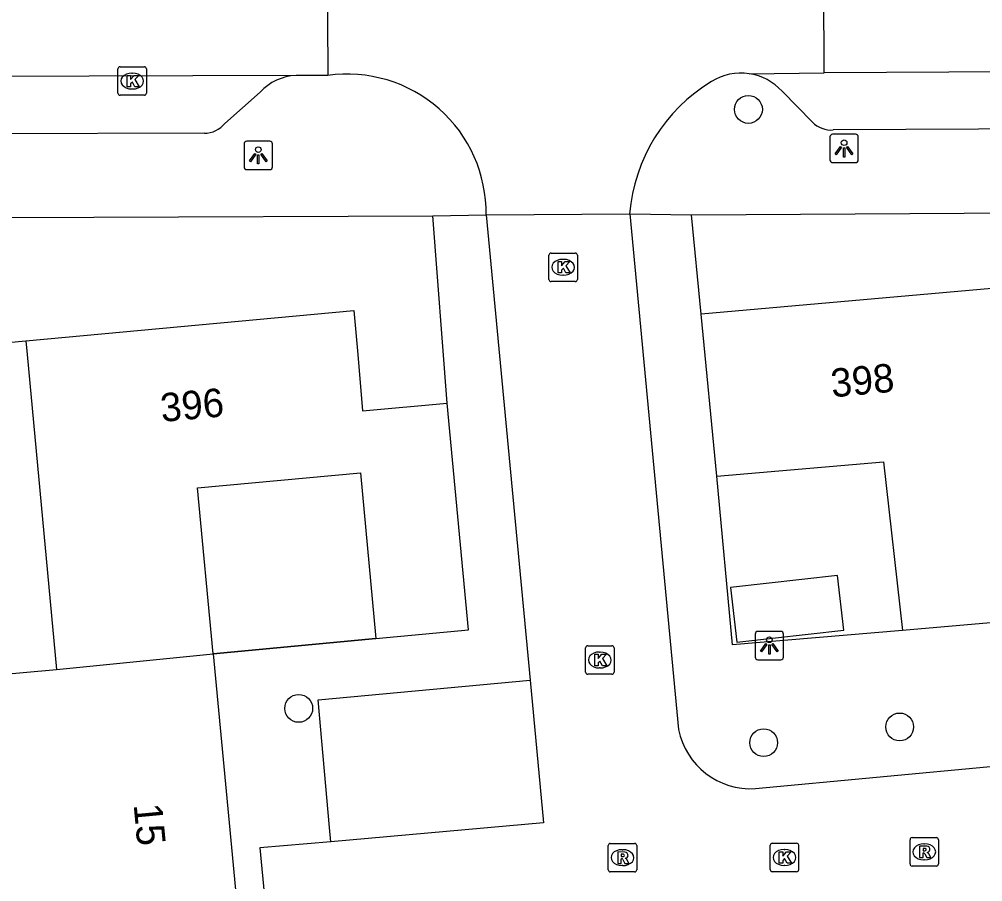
# Model space of a CAD drawing. Extents: x 157793 to 159380, y 380882 to 382313.
# Drawn here: x 158442.69 to 158476.55, y 381231.47 to 381261.79 of the extents above; entities that cross this region are included whole.
import ezdxf

# ---------------------------------------------------------------- set-up
doc = ezdxf.new("R2010")
doc.units = 0
for name, color, linetype in [('IMGEO_Boom', 7, 'Continuous'), ('IMGEO_Kolk', 7, 'Continuous'), ('IMGEO_Lichtpunt', 7, 'Continuous'), ('IMGEO_Muur', 7, 'Continuous'), ('IMGEO_Pand', 7, 'Continuous'), ('IMGEO_Pand_nummerreeks', 7, 'Continuous'), ('IMGEO_Rijbaan_lokaal_gesloten', 7, 'Continuous'), ('IMGEO_Rijbaan_lokaal_open', 7, 'Continuous'), ('IMGEO_Rioolput', 7, 'Continuous'), ('IMGEO_Voetpad_open', 7, 'Continuous')]:
    doc.layers.add(name, color=color, linetype=linetype)

msp = doc.modelspace()

# ---------------------------------------------------------------- linework, layer by layer
at = {"layer": 'IMGEO_Boom'}
for centre in [(158468.313, 381258.621), (158452.509, 381237.563), (158473.629, 381236.912), (158468.849, 381236.358)]:
    msp.add_circle(centre, 0.489, dxfattribs=at)
at = {"layer": 'IMGEO_Kolk'}
for p, q in [((158446.156, 381259.193), (158446.156, 381260.045)), ((158446.231, 381260.119), (158447.083, 381260.119)), ((158447.157, 381260.045), (158447.157, 381259.193)), ((158446.644, 381259.899), (158446.669, 381259.899)), ((158446.667, 381259.339), (158446.642, 381259.339)), ((158447.083, 381259.119), (158446.231, 381259.119)), ((158461.375, 381253.571), (158462.227, 381253.571)), ((158461.3, 381252.645), (158461.3, 381253.497)), ((158461.788, 381253.351), (158461.813, 381253.351)), ((158462.301, 381253.497), (158462.301, 381252.645)), ((158462.227, 381252.571), (158461.375, 381252.571)), ((158461.811, 381252.791), (158461.786, 381252.791)), ((158462.588, 381238.838), (158462.588, 381239.69)), ((158462.663, 381239.764), (158463.515, 381239.764)), ((158463.589, 381239.69), (158463.589, 381238.838)), ((158463.076, 381239.544), (158463.101, 381239.544)), ((158463.099, 381238.984), (158463.074, 381238.984)), ((158463.515, 381238.764), (158462.663, 381238.764)), ((158469.077, 381231.897), (158469.077, 381232.749)), ((158469.152, 381232.823), (158470.004, 381232.823)), ((158469.565, 381232.603), (158469.59, 381232.603)), ((158470.078, 381232.749), (158470.078, 381231.897)), ((158469.588, 381232.043), (158469.563, 381232.043)), ((158470.004, 381231.823), (158469.152, 381231.823))]:
    msp.add_line(p, q, dxfattribs=at)
for points in [[(158446.156, 381259.193), (158446.156, 381260.045)], [(158446.231, 381260.119), (158447.083, 381260.119)], [(158447.157, 381260.045), (158447.157, 381259.193)], [(158446.477, 381259.819), (158446.6, 381259.819), (158446.6, 381259.668), (158446.73, 381259.819), (158446.894, 381259.819), (158446.748, 381259.668), (158446.901, 381259.419), (158446.749, 381259.419), (158446.664, 381259.583), (158446.6, 381259.516), (158446.6, 381259.419), (158446.477, 381259.419), (158446.477, 381259.819)], [(158447.083, 381259.119), (158446.231, 381259.119)], [(158461.375, 381253.571), (158462.227, 381253.571)], [(158461.3, 381252.645), (158461.3, 381253.497)], [(158461.621, 381253.271), (158461.744, 381253.271), (158461.744, 381253.12), (158461.874, 381253.271), (158462.038, 381253.271), (158461.892, 381253.12), (158462.045, 381252.871), (158461.893, 381252.871), (158461.808, 381253.035), (158461.744, 381252.968), (158461.744, 381252.871), (158461.621, 381252.871), (158461.621, 381253.271)], [(158462.301, 381253.497), (158462.301, 381252.645)], [(158462.227, 381252.571), (158461.375, 381252.571)], [(158462.588, 381238.838), (158462.588, 381239.69)], [(158462.663, 381239.764), (158463.515, 381239.764)], [(158463.589, 381239.69), (158463.589, 381238.838)], [(158462.909, 381239.464), (158463.032, 381239.464), (158463.032, 381239.313), (158463.162, 381239.464), (158463.326, 381239.464), (158463.18, 381239.313), (158463.333, 381239.064), (158463.181, 381239.064), (158463.096, 381239.228), (158463.032, 381239.161), (158463.032, 381239.064), (158462.909, 381239.064), (158462.909, 381239.464)], [(158463.515, 381238.764), (158462.663, 381238.764)], [(158469.077, 381231.897), (158469.077, 381232.749)], [(158469.152, 381232.823), (158470.004, 381232.823)], [(158470.078, 381232.749), (158470.078, 381231.897)], [(158469.398, 381232.523), (158469.521, 381232.523), (158469.521, 381232.372), (158469.651, 381232.523), (158469.815, 381232.523), (158469.669, 381232.372), (158469.822, 381232.123), (158469.67, 381232.123), (158469.585, 381232.287), (158469.521, 381232.22), (158469.521, 381232.123), (158469.398, 381232.123), (158469.398, 381232.523)], [(158470.004, 381231.823), (158469.152, 381231.823)]]:
    msp.add_lwpolyline(points, dxfattribs=at)
for centre, start, end in [((158446.233, 381260.043), 91.552, 178.448), ((158446.233, 381260.043), 91.552, 178.448), ((158447.081, 381260.043), 1.552, 88.448), ((158447.081, 381260.043), 1.552, 88.448), ((158446.233, 381259.195), 181.552, 268.448), ((158446.233, 381259.195), 181.552, 268.448), ((158447.081, 381259.195), 271.552, 358.448), ((158447.081, 381259.195), 271.552, 358.448), ((158461.377, 381253.495), 91.552, 178.448), ((158461.377, 381253.495), 91.552, 178.448), ((158462.225, 381253.495), 1.552, 88.448), ((158462.225, 381253.495), 1.552, 88.448), ((158461.377, 381252.647), 181.552, 268.448), ((158461.377, 381252.647), 181.552, 268.448), ((158462.225, 381252.647), 271.552, 358.448), ((158462.225, 381252.647), 271.552, 358.448), ((158462.665, 381239.688), 91.552, 178.448), ((158462.665, 381239.688), 91.552, 178.448), ((158463.513, 381239.688), 1.552, 88.448), ((158463.513, 381239.688), 1.552, 88.448), ((158462.665, 381238.84), 181.552, 268.448), ((158462.665, 381238.84), 181.552, 268.448), ((158463.513, 381238.84), 271.552, 358.448), ((158463.513, 381238.84), 271.552, 358.448), ((158469.154, 381232.747), 91.552, 178.448), ((158469.154, 381232.747), 91.552, 178.448), ((158470.002, 381232.747), 1.552, 88.448), ((158470.002, 381232.747), 1.552, 88.448), ((158469.154, 381231.899), 181.552, 268.448), ((158469.154, 381231.899), 181.552, 268.448), ((158470.002, 381231.899), 271.552, 358.448), ((158470.002, 381231.899), 271.552, 358.448)]:
    msp.add_arc(centre, 0.0765, start, end, dxfattribs=at)
for centre, major_axis, ratio, start_param, end_param in [((158446.643, 381259.619), (-0.387, 0.002), 0.722429, 4.712389, 7.853982), ((158446.668, 381259.619), (-0.39, 0.002), 0.717154, 1.570796, 4.712389), ((158461.787, 381253.071), (-0.387, 0.002), 0.722429, 4.712389, 7.853982), ((158461.812, 381253.071), (-0.39, 0.002), 0.717154, 1.570796, 4.712389), ((158463.075, 381239.264), (-0.387, 0.002), 0.722429, 4.712389, 7.853982), ((158463.1, 381239.264), (-0.39, 0.002), 0.717154, 1.570796, 4.712389), ((158469.564, 381232.323), (-0.387, 0.002), 0.722429, 4.712389, 7.853982), ((158469.589, 381232.323), (-0.39, 0.002), 0.717154, 1.570796, 4.712389)]:
    msp.add_ellipse(centre, major_axis=major_axis, ratio=ratio, start_param=start_param, end_param=end_param, dxfattribs=at)
at = {"layer": 'IMGEO_Lichtpunt'}
for p, q in [((158471.176, 381257.654), (158471.176, 381256.847)), ((158471.176, 381257.654), (158471.176, 381256.847)), ((158472.078, 381257.749), (158471.27, 381257.749)), ((158472.078, 381257.749), (158471.27, 381257.749)), ((158472.172, 381256.847), (158472.172, 381257.654)), ((158472.172, 381256.847), (158472.172, 381257.654)), ((158450.589, 381257.409), (158450.589, 381256.602)), ((158450.589, 381257.409), (158450.589, 381256.602)), ((158451.491, 381257.504), (158450.683, 381257.504)), ((158451.491, 381257.504), (158450.683, 381257.504)), ((158451.585, 381256.602), (158451.585, 381257.409)), ((158451.585, 381256.602), (158451.585, 381257.409)), ((158471.27, 381256.753), (158472.078, 381256.753)), ((158471.27, 381256.753), (158472.078, 381256.753)), ((158450.683, 381256.508), (158451.491, 381256.508)), ((158450.683, 381256.508), (158451.491, 381256.508)), ((158468.549, 381240.177), (158468.549, 381239.37)), ((158468.549, 381240.177), (158468.549, 381239.37)), ((158469.451, 381240.272), (158468.643, 381240.272)), ((158469.451, 381240.272), (158468.643, 381240.272)), ((158469.545, 381239.37), (158469.545, 381240.177)), ((158469.545, 381239.37), (158469.545, 381240.177)), ((158468.643, 381239.276), (158469.451, 381239.276)), ((158468.643, 381239.276), (158469.451, 381239.276))]:
    msp.add_line(p, q, dxfattribs=at)
for points in [[(158471.55, 381257.318), (158471.589, 381257.29), (158471.401, 381257.028), (158471.363, 381257.055), (158471.55, 381257.318)], [(158471.652, 381257.27), (158471.699, 381257.27), (158471.699, 381256.948), (158471.652, 381256.948), (158471.652, 381257.27)], [(158471.762, 381257.29), (158471.8, 381257.317), (158471.987, 381257.055), (158471.948, 381257.027), (158471.762, 381257.29)], [(158450.963, 381257.073), (158451.002, 381257.045), (158450.814, 381256.783), (158450.776, 381256.81), (158450.963, 381257.073)], [(158451.065, 381257.025), (158451.112, 381257.025), (158451.112, 381256.703), (158451.065, 381256.703), (158451.065, 381257.025)], [(158451.175, 381257.045), (158451.213, 381257.072), (158451.4, 381256.81), (158451.361, 381256.782), (158451.175, 381257.045)], [(158468.923, 381239.841), (158468.962, 381239.813), (158468.774, 381239.551), (158468.736, 381239.578), (158468.923, 381239.841)], [(158469.025, 381239.793), (158469.072, 381239.793), (158469.072, 381239.471), (158469.025, 381239.471), (158469.025, 381239.793)], [(158469.135, 381239.813), (158469.173, 381239.84), (158469.36, 381239.578), (158469.321, 381239.55), (158469.135, 381239.813)]]:
    msp.add_lwpolyline(points, dxfattribs=at)
for centre in [(158451.088, 381257.207), (158471.675, 381257.452), (158469.048, 381239.975)]:
    msp.add_circle(centre, 0.0994, dxfattribs=at)
for centre, start, end in [((158471.27, 381257.654), 90, 180), ((158471.27, 381257.654), 90, 180), ((158472.078, 381257.654), 0, 90), ((158472.078, 381257.654), 0, 90), ((158450.683, 381257.409), 90, 180), ((158450.683, 381257.409), 90, 180), ((158451.491, 381257.409), 0, 90), ((158451.491, 381257.409), 0, 90), ((158450.683, 381256.602), 180, 270), ((158450.683, 381256.602), 180, 270), ((158451.491, 381256.602), 270, 0), ((158451.491, 381256.602), 270, 360), ((158471.27, 381256.847), 180, 270), ((158471.27, 381256.847), 180, 270), ((158472.078, 381256.847), 270, 0), ((158472.078, 381256.847), 270, 360), ((158468.643, 381240.177), 90, 180), ((158468.643, 381240.177), 90, 180), ((158469.451, 381240.177), 0, 90), ((158469.451, 381240.177), 0, 90), ((158468.643, 381239.37), 180, 270), ((158468.643, 381239.37), 180, 270), ((158469.451, 381239.37), 270, 0), ((158469.451, 381239.37), 270, 360)]:
    msp.add_arc(centre, 0.0946, start, end, dxfattribs=at)
at = {"layer": 'IMGEO_Muur'}
msp.add_lwpolyline([(158449.498, 381239.486), (158455.22, 381240.02)], dxfattribs=at)
at = {"layer": 'IMGEO_Pand'}
for points in [[(158478.061, 381252.429), (158466.655, 381251.426)], [(158442.92, 381250.48), (158454.445, 381251.549), (158454.581, 381250), (158454.755, 381248.028), (158457.729, 381248.29)], [(158467.205, 381245.728), (158466.655, 381251.426)], [(158431.563, 381249.427), (158431.727, 381249.442), (158433.226, 381249.581), (158437.743, 381250), (158442.92, 381250.48)], [(158442.92, 381250.48), (158442.965, 381250), (158444, 381238.93)], [(158455.22, 381240.02), (158458.473, 381240.327), (158457.729, 381248.29)], [(158467.205, 381245.728), (158473.06, 381246.231), (158473.723, 381240.304)], [(158449.498, 381239.486), (158448.948, 381245.314), (158454.676, 381245.85), (158455.22, 381240.02)], [(158467.686, 381241.817), (158467.902, 381239.889), (158471.66, 381240.309), (158471.444, 381242.237), (158467.686, 381241.817)], [(158477.894, 381240.668), (158473.723, 381240.304)], [(158444, 381238.93), (158449.498, 381239.486)], [(158449.498, 381239.486), (158450.574, 381228.089)], [(158438.513, 381238.438), (158444, 381238.93)]]:
    msp.add_lwpolyline(points, dxfattribs=at)
at = {"layer": 'IMGEO_Rijbaan_lokaal_gesloten'}
for points in [[(158488.504, 381260.004), (158470.976, 381259.911)], [(158452.413, 381259.816), (158416.045, 381259.7)], [(158453.527, 381259.813), (158452.413, 381259.816)]]:
    msp.add_lwpolyline(points, dxfattribs=at)
at = {"layer": 'IMGEO_Rijbaan_lokaal_open'}
for points in [[(158453.494, 381265.863), (158453.527, 381259.813)], [(158470.976, 381259.911), (158470.948, 381265.889)], [(158468.336, 381259.878), (158470.976, 381259.911)], [(158459.094, 381254.91), (158464.139, 381254.952)], [(158459.094, 381254.91), (158460.643, 381238.555)], [(158464.139, 381254.952), (158465.857, 381236.82)], [(158460.643, 381238.555), (158461.11, 381233.537), (158453.64, 381232.867)], [(158468.557, 381234.743), (158477.07, 381235.549), (158479.886, 381207.486)], [(158453.64, 381232.867), (158451.137, 381232.661), (158451.618, 381227.629)]]:
    msp.add_lwpolyline(points, dxfattribs=at)
for centre, radius, start, end in [((158454.215, 381254.982), 4.88, 359.1535, 98.1041), ((158468.053, 381257.958), 1.941, 81.6033, 122.2178), ((158470.096, 381254.478), 5.976, 121.0011, 175.4502), ((158468.399, 381237.331), 2.593, 191.3691, 273.4917)]:
    msp.add_arc(centre, radius, start, end, dxfattribs=at)
at = {"layer": 'IMGEO_Rioolput'}
for p, q in [((158473.991, 381232.095), (158473.991, 381232.947)), ((158474.066, 381233.021), (158474.918, 381233.021)), ((158474.992, 381232.947), (158474.992, 381232.095)), ((158463.384, 381231.89), (158463.384, 381232.742)), ((158463.459, 381232.816), (158464.311, 381232.816)), ((158463.872, 381232.596), (158463.897, 381232.596)), ((158464.385, 381232.742), (158464.385, 381231.89)), ((158474.479, 381232.801), (158474.504, 381232.801)), ((158474.502, 381232.241), (158474.477, 381232.241)), ((158463.895, 381232.036), (158463.87, 381232.036)), ((158474.918, 381232.021), (158474.066, 381232.021)), ((158464.311, 381231.816), (158463.459, 381231.816))]:
    msp.add_line(p, q, dxfattribs=at)
for points in [[(158473.991, 381232.095), (158473.991, 381232.947)], [(158474.066, 381233.021), (158474.918, 381233.021)], [(158474.992, 381232.947), (158474.992, 381232.095)], [(158463.384, 381231.89), (158463.384, 381232.742)], [(158463.459, 381232.816), (158464.311, 381232.816)], [(158464.385, 381232.742), (158464.385, 381231.89)], [(158474.58, 381232.719), (158474.328, 381232.721), (158474.328, 381232.321)], [(158474.506, 381232.64), (158474.452, 381232.64), (158474.452, 381232.559)], [(158474.452, 381232.559), (158474.504, 381232.559)], [(158463.973, 381232.514), (158463.721, 381232.516), (158463.721, 381232.116)], [(158463.721, 381232.116), (158463.845, 381232.116), (158463.845, 381232.278), (158463.856, 381232.278)], [(158463.899, 381232.435), (158463.845, 381232.435), (158463.845, 381232.354)], [(158463.845, 381232.354), (158463.897, 381232.354)], [(158463.903, 381232.249), (158463.974, 381232.116), (158464.114, 381232.116), (158464.049, 381232.242)], [(158474.328, 381232.321), (158474.452, 381232.321), (158474.452, 381232.483), (158474.463, 381232.483)], [(158474.51, 381232.454), (158474.581, 381232.321), (158474.721, 381232.321), (158474.656, 381232.447)], [(158474.918, 381232.021), (158474.066, 381232.021)], [(158464.311, 381231.816), (158463.459, 381231.816)]]:
    msp.add_lwpolyline(points, dxfattribs=at)
for centre, radius, start, end in [((158474.068, 381232.945), 0.0765, 91.552, 178.448), ((158474.068, 381232.945), 0.0765, 91.552, 178.448), ((158474.916, 381232.945), 0.0765, 1.552, 88.448), ((158474.916, 381232.945), 0.0765, 1.552, 88.448), ((158463.461, 381232.74), 0.0765, 91.552, 178.448), ((158463.461, 381232.74), 0.0765, 91.552, 178.448), ((158464.309, 381232.74), 0.0765, 1.552, 88.448), ((158464.309, 381232.74), 0.0765, 1.552, 88.448), ((158474.488, 381232.748), 0.19, 274.7715, 282.9687), ((158474.512, 381232.544), 0.0964, 77.0061, 93.1865), ((158474.526, 381232.601), 0.0378, 276.6634, 79.6772), ((158474.579, 381232.609), 0.109, 350.3612, 89.416), ((158474.577, 381232.609), 0.112, 277.5842, 350.9817), ((158463.855, 381232.225), 0.0533, 26.0293, 88.6989), ((158463.881, 381232.543), 0.19, 274.7715, 282.9687), ((158463.905, 381232.339), 0.0964, 77.0061, 93.1865), ((158463.919, 381232.396), 0.0378, 276.6634, 79.6772), ((158463.972, 381232.404), 0.109, 350.3612, 89.416), ((158463.97, 381232.404), 0.112, 277.5842, 350.9817), ((158463.954, 381232.189), 0.108, 29.5134, 73.7905), ((158474.462, 381232.43), 0.0533, 26.0293, 88.6989), ((158474.561, 381232.394), 0.108, 29.5134, 73.7905), ((158463.461, 381231.892), 0.0765, 181.552, 268.448), ((158463.461, 381231.892), 0.0765, 181.552, 268.448), ((158464.309, 381231.892), 0.0765, 271.552, 358.448), ((158464.309, 381231.892), 0.0765, 271.552, 358.448), ((158474.068, 381232.097), 0.0765, 181.552, 268.448), ((158474.068, 381232.097), 0.0765, 181.552, 268.448), ((158474.916, 381232.097), 0.0765, 271.552, 358.448), ((158474.916, 381232.097), 0.0765, 271.552, 358.448)]:
    msp.add_arc(centre, radius, start, end, dxfattribs=at)
for centre, major_axis, ratio, start_param, end_param in [((158463.871, 381232.316), (-0.387, 0.002), 0.722429, 4.712389, 7.853982), ((158463.896, 381232.316), (-0.39, 0.002), 0.717154, 1.570796, 4.712389), ((158474.478, 381232.521), (-0.387, 0.002), 0.722429, 4.712389, 7.853982), ((158474.503, 381232.521), (-0.39, 0.002), 0.717154, 1.570796, 4.712389)]:
    msp.add_ellipse(centre, major_axis=major_axis, ratio=ratio, start_param=start_param, end_param=end_param, dxfattribs=at)
at = {"layer": 'IMGEO_Voetpad_open'}
for points in [[(158451.152, 381259.225), (158449.913, 381258.128)], [(158470.564, 381258.177), (158469.494, 381259.259)], [(158485.302, 381257.975), (158484.319, 381257.971), (158481.508, 381257.956), (158471.292, 381257.899)], [(158449.192, 381257.786), (158419.153, 381257.698)], [(158373.812, 381254.547), (158457.221, 381254.886)], [(158457.221, 381254.886), (158459.094, 381254.91)], [(158457.729, 381248.29), (158457.221, 381254.886)], [(158464.139, 381254.952), (158466.315, 381254.92)], [(158466.315, 381254.92), (158493.156, 381255.076)], [(158466.655, 381251.426), (158466.315, 381254.92)], [(158473.723, 381240.304), (158467.748, 381239.802), (158467.205, 381245.728)], [(158455.22, 381240.02), (158449.498, 381239.486)], [(158453.64, 381232.867), (158453.594, 381233.377), (158453.192, 381237.864), (158460.643, 381238.555)]]:
    msp.add_lwpolyline(points, dxfattribs=at)
for centre, radius, start, end in [((158452.496, 381257.998), 1.82, 92.6178, 137.6049), ((158468.051, 381257.953), 1.946, 42.1573, 81.5899), ((158449.195, 381258.71), 0.924, 269.7941, 320.9597), ((158471.23, 381258.828), 0.931, 224.3639, 273.8356)]:
    msp.add_arc(centre, radius, start, end, dxfattribs=at)

# ---------------------------------------------------------------- texts
at = {"layer": 'IMGEO_Pand_nummerreeks'}
for s, rotation, p in [('398', 5.3697, (158471.253, 381248.495)), ('396', 5.2988, (158447.695, 381247.63)), ('15', 275.3913, (158446.705, 381234.179))]:
    msp.add_text(s, height=1, rotation=rotation, dxfattribs=at).set_placement(p)

doc.saveas('drawing.dxf')
